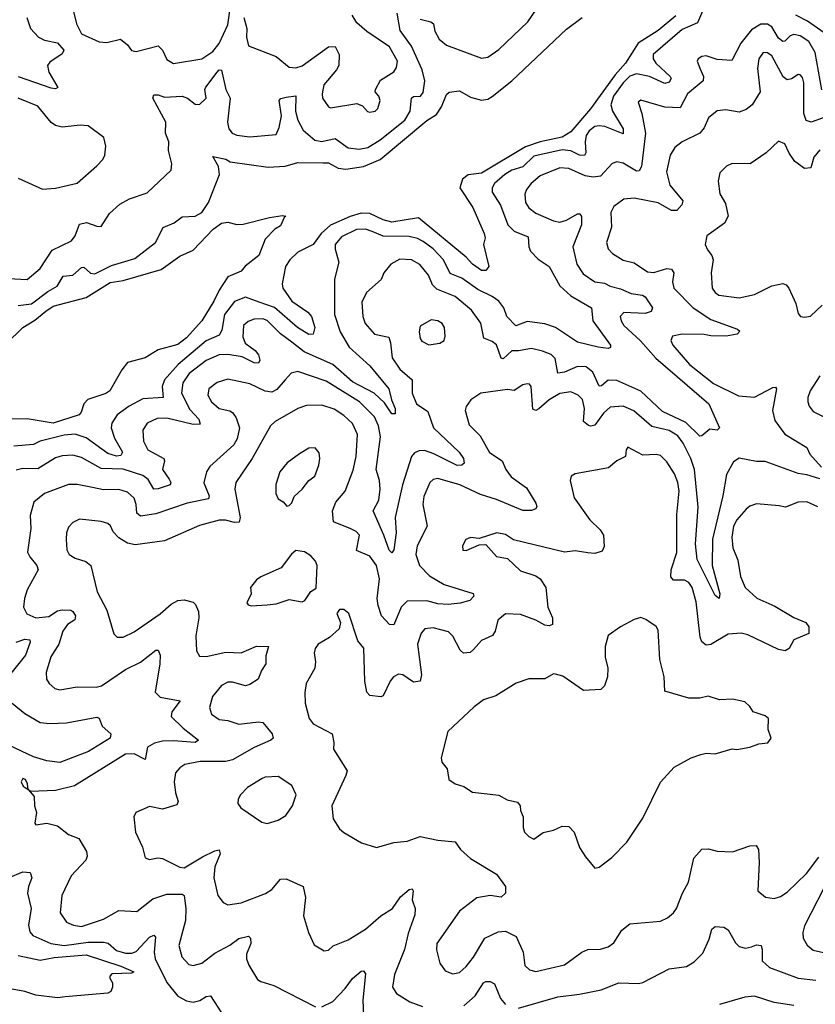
# Model space of a CAD drawing. Extents: x 1678759 to 1859541, y 384609 to 522867.
# Tile 328 of 466: x 1763411 to 1767054, y 507746 to 512255. Entities that reach past the tile are written whole.
import ezdxf

# ---------------------------------------------------------------- set-up
doc = ezdxf.new("R2010")
doc.units = 0

msp = doc.modelspace()

# ---------------------------------------------------------------- linework, layer by layer
at = {"layer": '0CON20XD'}
for points in [[(1766546.2, 512315), (1766515, 512239.5), (1766445, 512209.8), (1766312, 512095), (1766312.1, 512075), (1766323.8, 512055), (1766389.5, 511995), (1766394.5, 511985), (1766385, 511969.1), (1766365, 511962.9), (1766295, 511994.6), (1766235, 512007), (1766205, 511996), (1766174.1, 511965.9), (1766130.8, 511905), (1766118.4, 511865), (1766125.6, 511835), (1766173.7, 511755), (1766175, 511732.5), (1766090.6, 511765), (1766065, 511769.2), (1766045, 511765.2), (1766018.8, 511745), (1766005, 511724.4), (1765999.6, 511695), (1766002.8, 511645), (1765997.5, 511632.5), (1765975, 511633.6), (1765935, 511653.5), (1765895, 511659.4), (1765765, 511630), (1765715, 511581.6), (1765664.7, 511565.3), (1765631.9, 511545), (1765584.8, 511505.2), (1765574.7, 511485), (1765574.6, 511465), (1765613.1, 511405), (1765646.6, 511315), (1765675, 511286.6), (1765740, 511260), (1765742.3, 511215), (1765750, 511195), (1765785, 511157.5), (1765836.1, 511125), (1765884, 511036)], [(1763360.4, 511069.6), (1763445.2, 511064.8), (1763505.4, 511115), (1763560.4, 511199.6), (1763648.5, 511241.5), (1763665.4, 511265), (1763685, 511318.6), (1763716.6, 511326.6), (1763765, 511308.8), (1763785, 511307.5), (1763822.8, 511367.2), (1763870.2, 511409.8), (1763913.8, 511435), (1763995, 511461.9), (1764104.2, 511565.8), (1764107.1, 511595), (1764093.1, 511655), (1764094.3, 511695), (1764079.4, 511735), (1764080.7, 511785), (1764020.6, 511895), (1764025, 511910), (1764045, 511911.1), (1764075, 511900), (1764155, 511904.5), (1764180, 511895), (1764215, 511867.1), (1764235, 511865.7), (1764265.2, 511894.8), (1764259.3, 511935), (1764264, 511945), (1764315, 512014.6), (1764325, 512024.4), (1764335, 512024), (1764355.8, 511935), (1764374.2, 511895), (1764363.2, 511785), (1764368.9, 511755), (1764384.4, 511735), (1764405, 511725.4), (1764465, 511718.2), (1764585, 511728.6), (1764599.2, 511760.8), (1764609.6, 511815), (1764600, 511885), (1764606.6, 511893.4), (1764630.8, 511899.1), (1764675, 511906.7), (1764674, 511835), (1764684.5, 511794.5), (1764709.4, 511749.4), (1764762.8, 511702.8), (1764795, 511696.4), (1764855, 511710.4), (1764915, 511667.2), (1764965, 511662.1), (1765005, 511669.3), (1765061.1, 511705), (1765175.3, 511795), (1765199, 511835), (1765205.6, 511895), (1765215, 511902.7), (1765246.1, 511903.9), (1765258.9, 511921.1), (1765266.3, 511975), (1765253.4, 512025), (1765205, 512134.1), (1765153.3, 512205), (1765138.9, 512285)], [(1763403.8, 510946.2), (1763465, 510953.3), (1763539.5, 511010.5), (1763582.7, 511035), (1763610.1, 511079.9), (1763655, 511084.8), (1763695, 511119.6), (1763705, 511122.1), (1763735, 511094.6), (1763755, 511090.3), (1763831.2, 511128.8), (1763939, 511161), (1764033.1, 511235), (1764067.5, 511302.5), (1764118.1, 511325), (1764155, 511352.3), (1764215, 511354.7), (1764245, 511372.5), (1764275, 511417.5), (1764326.2, 511545), (1764321.9, 511581.9), (1764295, 511627.5), (1764355, 511615.7), (1764375, 511604.3), (1764548.7, 511578.7), (1764626.8, 511583.2), (1764685, 511600), (1764801.4, 511598.6), (1764825, 511598.4), (1764869.4, 511575), (1764905, 511569.4), (1764985, 511582.7), (1765062.2, 511615), (1765275, 511793.7), (1765319.7, 511820.3), (1765342.5, 511855), (1765365, 511912.5), (1765377.3, 511922.7), (1765425, 511928.2), (1765475, 511900.3), (1765525, 511886.8), (1765555, 511891.2), (1765575, 511902.5), (1765665.2, 511974.8), (1765915, 512211.4), (1765986.7, 512265)], [(1763443.5, 512265), (1763460.4, 512215), (1763496.9, 512175), (1763525, 512161.6), (1763585, 512149.1), (1763613.5, 512115), (1763605, 512098.1), (1763549.9, 512060.1), (1763538.4, 512045), (1763544.7, 512015), (1763585.4, 511944.6), (1763575, 511937.8), (1763555, 511940.8), (1763406.3, 511993.6)], [(1763653.8, 512303.8), (1763670.8, 512235), (1763695, 512189.5), (1763775, 512152.5), (1763809.5, 512149.5), (1763872.5, 512165), (1763905, 512140), (1763923.6, 512113.6), (1763945, 512108.6), (1764045, 512134.4), (1764065, 512115.8), (1764085, 512072.9), (1764115, 512053.6), (1764245, 512075.5), (1764295, 512108.4), (1764325.2, 512145), (1764365, 512231.5), (1764374.8, 512305.2)], [(1764437.3, 512265), (1764451.8, 512215), (1764449.5, 512175), (1764458.8, 512135), (1764585, 512085.7), (1764645, 512037.1), (1764675, 512034.6), (1764705, 512043.7), (1764825, 512130.4), (1764855, 512132.5), (1764874.5, 512095), (1764872, 512045), (1764862.1, 512025), (1764804.4, 511955.6), (1764795.6, 511915.6), (1764798.1, 511895), (1764825, 511856.2), (1764835, 511851.4), (1764955, 511870.6), (1764980.6, 511860.6), (1765004.4, 511834.4), (1765015, 511830.8), (1765038.8, 511835), (1765051.3, 511848.7), (1765061.4, 511885), (1765055.8, 511905), (1765038.8, 511925), (1765040, 511935), (1765062.7, 511977.3), (1765125, 512015.7), (1765136.2, 512035), (1765140.8, 512065), (1765105, 512130), (1765000.1, 512200.1), (1764955, 512240.6), (1764932.9, 512275)], [(1765245, 512256.7), (1765294, 512245), (1765305.7, 512235.7), (1765311.4, 512201.4), (1765331.2, 512165), (1765365, 512138.5), (1765525, 512078.1), (1765555, 512083.1), (1765605, 512118.1), (1765738.5, 512245), (1765777.7, 512302.3)], [(1766415, 512271.8), (1766334.6, 512205), (1766242.6, 512147.4), (1766185.3, 512055), (1766137.3, 512002.7), (1766025, 511845.7), (1765935, 511740.9), (1765895, 511716.5), (1765794.9, 511695.1), (1765727.4, 511672.6), (1765525, 511551.9), (1765465, 511543.6), (1765438, 511525), (1765426.7, 511485), (1765486.4, 511395), (1765538.1, 511275), (1765542.5, 511255), (1765534.3, 511225), (1765559.2, 511125), (1765545, 511106), (1765525, 511105.8), (1765484.5, 511135), (1765455, 511167.8)], [(1767094.2, 512195), (1767018.5, 512248.5), (1766965, 512275.2)], [(1767083.9, 511933.9), (1767053.3, 512105), (1767024.8, 512154.8), (1766985, 512180.8), (1766955, 512187.1), (1766939.5, 512180.5), (1766915, 512155.9), (1766905, 512154.7), (1766885, 512170.3), (1766855, 512221.2), (1766835, 512233.9), (1766805, 512234.2), (1766762.5, 512207.5), (1766712.8, 512147.2), (1766671.5, 512068.5), (1766605, 512072.2), (1766555, 512089.2), (1766535, 512086.2), (1766517.5, 512075), (1766513.5, 512065), (1766525, 512031.9), (1766542.5, 511995), (1766540.9, 511975), (1766468.4, 511915), (1766435, 511850.8), (1766365, 511854.6), (1766255, 511885.8), (1766243.1, 511876.9), (1766259.5, 511825), (1766276.7, 511735), (1766258.1, 511581.9), (1766247.3, 511562.7), (1766235, 511561.5), (1766175, 511596.9), (1766145, 511603.5), (1766124.1, 511595.9), (1766071.3, 511538.7), (1766037.1, 511532.9), (1766000.3, 511540.3), (1765925, 511573.6), (1765885, 511576.4), (1765795, 511539.7), (1765753.3, 511505), (1765732.2, 511477.8), (1765724.2, 511455), (1765726.9, 511416.9), (1765743, 511393), (1765775, 511368.9), (1765855, 511333.9), (1765885, 511327.2), (1765915, 511336), (1765965, 511365.4), (1765975.2, 511365.2), (1765983.2, 511353.2), (1765983.3, 511315), (1765944.6, 511215), (1765962.3, 511135), (1765991.3, 511091.3), (1766044.3, 511054.3), (1766088.7, 511048.7), (1766115, 511034.2), (1766162.6, 511022.6), (1766211.2, 511001.2), (1766263.6, 510993.6), (1766275.7, 510985.7), (1766308.9, 510935), (1766301.9, 510918.1), (1766275, 510909.7), (1766176.9, 510913.1), (1766161.1, 510895), (1766164.5, 510875), (1766177.1, 510855), (1766253.9, 510783.9), (1766323.3, 510705), (1766566.2, 510495), (1766615.6, 510385), (1766605, 510375.8), (1766570.4, 510379.6), (1766535, 510348.6), (1766525, 510347.8), (1766460.9, 510410.9), (1766355, 510461.1), (1766255, 510553.5), (1766145, 510602.2), (1766105, 510604.6), (1766075, 510577.3), (1766065, 510576.2), (1766035, 510640.9), (1766004.7, 510664.7), (1765965, 510666.8), (1765905, 510641), (1765875.5, 510635.5), (1765862.9, 510702.9), (1765845, 510720.9), (1765805, 510736.9), (1765755, 510748.7), (1765695, 510738), (1765665, 510738.8), (1765625, 510702.1), (1765615.4, 510705.4), (1765595, 510765.6), (1765575, 510781.8), (1765535.9, 510795.9), (1765522, 510865), (1765480, 510925), (1765405, 510987.5), (1765321.2, 511021.2), (1765301, 511041), (1765282.7, 511085), (1765243.4, 511133.4), (1765205, 511155.3), (1765152.4, 511157.6), (1765110.5, 511135), (1765078.9, 511095), (1765066.9, 511065), (1764998.9, 511005), (1764978.3, 510961.7), (1764982.7, 510895), (1764993.3, 510863.2), (1765035.7, 510815), (1765100.8, 510800.8), (1765109.7, 510775), (1765116.7, 510706.7), (1765151.2, 510655), (1765208.1, 510605), (1765208.8, 510545), (1765228.2, 510495), (1765280.3, 510460.3), (1765305.4, 510385), (1765423.8, 510275), (1765443.8, 510245), (1765445.8, 510224.2), (1765435, 510214.7), (1765415, 510213.8), (1765307.1, 510267.1), (1765265, 510281.6), (1765240.9, 510280.9), (1765218.5, 510271.5), (1765205, 510254.4), (1765163.9, 510125), (1765130.4, 509975), (1765135.3, 509904.7), (1765125, 509827.5), (1765115, 509813.8), (1765103.1, 509825), (1765079.1, 509895), (1765029.1, 510005), (1765055.9, 510054.1), (1765061.9, 510105), (1765058.3, 510145), (1765043.5, 510195), (1765062.7, 510345), (1765053.9, 510395), (1765036.4, 510436.4), (1764967.2, 510505), (1764815, 510598.8), (1764685, 510643.3), (1764654.7, 510635.3), (1764626.2, 510605), (1764589, 510561), (1764565, 510548.8), (1764535, 510553.8), (1764465, 510586.7), (1764365, 510608.5), (1764315, 510593.6), (1764277.8, 510565), (1764272.7, 510535), (1764289.1, 510505), (1764324.3, 510475), (1764373.9, 510463.9), (1764385.9, 510455.9), (1764401.9, 510431.9), (1764417.7, 510385), (1764407.1, 510335), (1764392.2, 510307.8), (1764281.3, 510208.7), (1764265.9, 510184.1), (1764253.9, 510133.9), (1764279.1, 510075), (1764275, 510061.2), (1764178.6, 510041.4), (1764035, 509991.8), (1763965, 509981.2), (1763946.9, 509995), (1763944.2, 510035), (1763935, 510063.1), (1763905, 510091.1), (1763865, 510102.9), (1763795, 510102.4), (1763745, 510112.2), (1763675, 510126.9), (1763635, 510125.5), (1763525, 510084.5), (1763475.6, 510045), (1763458.5, 509985), (1763461.8, 509925), (1763446.9, 509816.9), (1763457.1, 509795), (1763490, 509755), (1763495.5, 509735), (1763446.1, 509643.9), (1763432.9, 509605), (1763429.3, 509565), (1763443.9, 509533.9), (1763485, 509515.3), (1763545, 509521.1), (1763585, 509547.2), (1763605, 509552.3), (1763645, 509550.8), (1763655.2, 509545.2), (1763667.1, 509525), (1763663.7, 509506.4), (1763630.7, 509485), (1763608.1, 509455), (1763590.9, 509395), (1763553.6, 509336.4), (1763532.5, 509265), (1763534.3, 509235), (1763546, 509215), (1763572.6, 509192.6), (1763595.6, 509185.6), (1763675, 509200), (1763761.1, 509198.9), (1763785.9, 509204.1), (1763895, 509279.7), (1763965, 509312.9), (1764035, 509366.9), (1764045, 509367.5), (1764054.4, 509344.4), (1764053.2, 509305), (1764031.5, 509175), (1764055, 509152.9), (1764145.7, 509135.7), (1764108.1, 509085), (1764104.6, 509064.6), (1764160.1, 509010.1), (1764230, 508955), (1764215, 508944.2), (1764115, 508952), (1764065, 508950.9), (1764028, 508942), (1763996.9, 508923.1), (1763985, 508867.1), (1763935, 508892.8), (1763895, 508891.1), (1763662.8, 508747.2), (1763574.5, 508724.5), (1763460, 508720), (1763450, 508730), (1763447.5, 508755), (1763437.5, 508775), (1763425, 508780), (1763417.5, 508765), (1763427.5, 508745), (1763450, 508730), (1763477, 508697), (1763479.2, 508655), (1763488.6, 508625), (1763480, 508575), (1763485, 508567.5), (1763535, 508575.7), (1763585, 508562.9), (1763634.2, 508524.2), (1763682, 508505), (1763716.9, 508445), (1763720, 508425), (1763713.7, 508406.3), (1763646.5, 508335), (1763603.8, 508245), (1763596.7, 508165), (1763625, 508122.2), (1763657.8, 508107.8), (1763695, 508102.9), (1763795, 508136.2), (1763865, 508176.2), (1763948.3, 508171.7), (1764020.5, 508229.5), (1764085, 508250.3), (1764155, 508250), (1764164.7, 508244.7), (1764172.2, 508185), (1764170.3, 508129.7), (1764140.4, 508015), (1764153.3, 507963.3), (1764185, 507928.6), (1764205, 507924.3), (1764245, 507934.5), (1764305, 507980.7), (1764373.7, 508016.3), (1764415, 508047.5), (1764458.3, 508058.3), (1764468.3, 508048.3), (1764470, 508025), (1764450, 507975), (1764449.2, 507955), (1764460, 507925), (1764500.2, 507860.2), (1764515, 507850), (1764575, 507831.5), (1764765, 507734.4)], [(1767095, 511806.4), (1767035, 511784.7), (1767012.4, 511792.4), (1767002.1, 511825), (1767001.3, 511965), (1766995, 511989.2), (1766985, 512001.4), (1766975, 512004.3), (1766945, 511984.4), (1766925, 511978.9), (1766907, 511993), (1766855, 512088.4), (1766835, 512103.2), (1766815, 512104.4), (1766795.4, 512075), (1766789.4, 512030.6), (1766801.1, 511925), (1766765, 511864.5), (1766737.3, 511842.7), (1766705, 511830.5), (1766645, 511842.2), (1766605, 511837.8), (1766565.6, 511805), (1766545, 511760), (1766525, 511735.7), (1766444, 511696), (1766410.3, 511669.7), (1766390, 511635), (1766372.2, 511557.8), (1766387.3, 511497.3), (1766447.3, 511425), (1766442.9, 511407.1), (1766419.3, 511380.7), (1766395, 511381.2), (1766335, 511415.9), (1766225, 511437.9), (1766177.9, 511432.1), (1766131.5, 511398.5), (1766118.6, 511371.4), (1766121.1, 511305), (1766097.5, 511235), (1766105, 511206), (1766125, 511184.4), (1766175, 511153.1), (1766225, 511140.9), (1766285, 511099.6), (1766315, 511096.5), (1766375, 511115.3), (1766395, 511112.7), (1766405.9, 511095), (1766400, 511055), (1766406.5, 511025), (1766495.4, 510935), (1766575, 510881.6), (1766698, 510838), (1766708.6, 510828.6), (1766696, 510815), (1766645.2, 510804.8), (1766575, 510806.5), (1766545, 510813.8), (1766445, 510814), (1766400.8, 510805), (1766392.7, 510785), (1766401.8, 510765), (1766478.2, 510675), (1766588.6, 510588.6), (1766702.9, 510532.9), (1766775, 510526), (1766859.1, 510570.9), (1766872.5, 510572.5), (1766877.1, 510565), (1766857.6, 510465), (1766869.1, 510419.1), (1766915, 510356.8), (1767015, 510296.2), (1767028.9, 510265), (1767083.1, 510205)], [(1763515, 511478.6), (1763575, 511483.1), (1763673.7, 511506.3), (1763765, 511585.8), (1763792, 511615), (1763800.8, 511635), (1763806.2, 511675), (1763796.7, 511715), (1763725, 511768.9), (1763688.7, 511771.3), (1763605, 511762.2), (1763575, 511770), (1763555, 511784), (1763495, 511859.2), (1763405, 511895.8)], [(1767075, 511658.8), (1767046.7, 511625), (1767033.9, 511576.1), (1767005, 511572.9), (1766960.6, 511605), (1766934, 511644), (1766915, 511685.8), (1766885, 511698.8), (1766829.4, 511645), (1766755.5, 511594.5), (1766673.8, 511596.2), (1766646.7, 511583.3), (1766616.9, 511553.1), (1766609.1, 511515), (1766617, 511457), (1766643, 511413), (1766655.6, 511355), (1766637.7, 511322.3), (1766558, 511265), (1766549.2, 511225), (1766560.3, 511200.3), (1766580, 511175), (1766587.1, 511155), (1766577.5, 511095), (1766582.5, 511025), (1766594.8, 511004.8), (1766612.6, 510992.6), (1766705, 510981.1), (1766775, 510996.7), (1766855, 511036.4), (1766905, 511046.7), (1766920.3, 511040.3), (1766932.9, 511025), (1766964.4, 510955), (1766975, 510910), (1766986.7, 510895), (1767005, 510891.9), (1767032.6, 510897.4), (1767085, 510946.9)], [(1763405, 511529.2), (1763515, 511478.6)], [(1765455, 511167.8), (1765237.3, 511347.3), (1765115, 511327.8), (1765075, 511337.8), (1765015, 511367.6), (1764975, 511369.3), (1764925, 511354.1), (1764835, 511313), (1764791.7, 511275), (1764755.4, 511225), (1764685, 511189.7), (1764648.6, 511155), (1764628.2, 511125), (1764612.5, 511045), (1764615.5, 511025), (1764657.5, 510965), (1764730.5, 510915), (1764747.9, 510895), (1764761.9, 510845), (1764755.6, 510814.4), (1764735, 510813.3), (1764682.7, 510845), (1764577.4, 510937.4), (1764508.3, 510961.7), (1764445, 510984.2), (1764395, 510964.1), (1764349.6, 510905), (1764336.3, 510833.7), (1764325, 510809.6), (1764265, 510784.3), (1764137, 510675), (1764074, 510605), (1764064.3, 510575.7), (1764067.5, 510525), (1763975, 510518.4), (1763912.1, 510485), (1763857.7, 510445), (1763833.4, 510406.6), (1763830.3, 510385), (1763845, 510339.1), (1763882, 510275), (1763875, 510259.2), (1763855, 510256.6), (1763815, 510268.5), (1763715, 510340), (1763665, 510357.3), (1763615, 510352.3), (1763505.2, 510324.8), (1763475, 510310), (1763385, 510301.6)], [(1763349.6, 510770.4), (1763425, 510845.3), (1763480.8, 510879.2), (1763530.4, 510919.6), (1763565, 510942.8), (1763715, 510982.5), (1763825, 511051.4), (1763885, 511060.9), (1764058.7, 511111.3), (1764145, 511172), (1764205, 511198.8), (1764297.5, 511295), (1764335, 511323.3), (1764365, 511327.5), (1764405, 511317.5), (1764435, 511318), (1764555, 511348.8), (1764615, 511357.5), (1764630, 511355), (1764621.7, 511348.3), (1764605, 511310), (1764580, 511295), (1764535, 511250), (1764506.7, 511175), (1764444.3, 511125.7), (1764425, 511102.5), (1764365, 511077.8), (1764323.8, 511016.2), (1764300.3, 510965), (1764244.6, 510875), (1764175, 510798.4), (1764135, 510767.9), (1764045, 510742.5), (1763985, 510705.7), (1763905.5, 510684.5), (1763879.1, 510650.9), (1763824.5, 510555.5), (1763806.4, 510543.6), (1763723.1, 510515), (1763705.6, 510495), (1763693.1, 510456.9), (1763683.3, 510445), (1763565, 510407.3), (1763445, 510426.2), (1763375, 510425.7)], [(1765884, 511036), (1765935, 510989.5), (1766029.2, 510935), (1766035.7, 510875), (1766115.6, 510765), (1766117, 510753), (1766105, 510749.4), (1766060, 510755), (1765965, 510777.9), (1765865, 510844.7), (1765815, 510861.2), (1765735, 510872.2), (1765683, 510853), (1765642.4, 510895), (1765628.6, 510935), (1765604.7, 510965), (1765575, 510986.7), (1765508.7, 511018.7), (1765435, 511071.8), (1765382.8, 511092.8), (1765351.2, 511155), (1765304.7, 511205), (1765259.2, 511239.2), (1765233, 511253), (1765195, 511261.9), (1765075, 511263.8), (1765024.8, 511284.8), (1764995, 511294.7), (1764953.6, 511293.6), (1764885, 511260.3), (1764855.4, 511225), (1764855.5, 511204.5), (1764872.1, 511145), (1764852.9, 511067.1), (1764852.4, 510905), (1764879.2, 510825), (1764919.7, 510755), (1765015, 510670), (1765101.3, 510565), (1765113.6, 510513.6), (1765130.9, 510475), (1765129.7, 510450.3), (1765115, 510449.4), (1765080.9, 510500.9), (1765035, 510544.3), (1764935, 510596.4), (1764845, 510675.7), (1764714.1, 510734.1), (1764657.9, 510777.9), (1764606.1, 510816.1), (1764545, 510876.5), (1764525, 510884.1), (1764485, 510884), (1764457.3, 510872.7), (1764436.5, 510855), (1764432.8, 510802.8), (1764443.8, 510773.8), (1764490.1, 510740.1), (1764505, 510720), (1764510.5, 510695), (1764505, 510681.2), (1764485, 510683.8), (1764430.2, 510710.2), (1764365, 510721.1), (1764325, 510720.3), (1764265, 510694.8), (1764186.9, 510635), (1764157.9, 510592.1), (1764151.7, 510545), (1764189.5, 510469.5), (1764232.1, 510425), (1764237, 510403), (1764205, 510401.4), (1764085, 510429.7), (1764041.3, 510428.7), (1763995, 510407.5), (1763974.7, 510375.3), (1763978.8, 510325), (1763998.5, 510285), (1764071.5, 510245), (1764074.5, 510235), (1764065.4, 510195), (1764095, 510150.5), (1764103.6, 510135), (1764100, 510125), (1764045, 510105.9), (1764025.3, 510105.3), (1763998.9, 510148.9), (1763975, 510167.5), (1763885, 510196), (1763785, 510199), (1763695, 510249.7), (1763655, 510260.7), (1763605, 510257.6), (1763575, 510248.6), (1763495, 510197.4), (1763425, 510198.8), (1763395, 510191.9)], [(1765285, 510766), (1765335, 510773.8), (1765354.1, 510785.9), (1765360, 510805), (1765355.6, 510845), (1765345, 510862.9), (1765325, 510875.6), (1765295, 510880.6), (1765245, 510851.2), (1765240, 510825), (1765244.2, 510795), (1765252.6, 510782.6), (1765285, 510766)], [(1767075.5, 510624.5), (1767030, 510555), (1767020, 510525), (1767020.6, 510505), (1767026, 510485), (1767045, 510460), (1767105, 510429.4)], [(1767075, 510152.2), (1767015, 510170.9), (1766975, 510176.2), (1766825, 510231.2), (1766785, 510230.9), (1766705, 510246.4), (1766679.8, 510230.2), (1766647.9, 510172.1), (1766631, 510075), (1766583.8, 509876.2), (1766582.3, 509755), (1766616.9, 509625), (1766613.8, 509603.8), (1766595, 509617.5), (1766513.2, 509783.2), (1766506.2, 509855), (1766518.1, 510021.9), (1766500.3, 510195), (1766484, 510245), (1766449.3, 510315), (1766425, 510348.8), (1766385, 510373.5), (1766305, 510392.4), (1766223.5, 510463.5), (1766175, 510485.3), (1766115, 510480), (1766085, 510453.1), (1766045, 510398.7), (1766026.5, 510393.5), (1766015, 510397.1), (1765992.8, 510415), (1765997.8, 510475), (1765987.7, 510515), (1765968.6, 510535), (1765935, 510550.7), (1765885, 510543.2), (1765836.1, 510513.9), (1765787.7, 510472.3), (1765775, 510464.4), (1765760.5, 510470.5), (1765752.5, 510575), (1765745, 510585.8), (1765735, 510587.5), (1765715, 510582.5), (1765675, 510556.7), (1765645, 510561.1), (1765523.3, 510545), (1765476.4, 510513.6), (1765455, 510483.8), (1765450.4, 510465), (1765469.3, 510399.3), (1765519.6, 510349.6), (1765562.3, 510272.3), (1765620.9, 510235), (1765637.7, 510195), (1765661.3, 510161.3), (1765731.5, 510111.5), (1765775, 510041.2), (1765778.6, 510025), (1765773.8, 510015), (1765755, 510007.5), (1765715, 510007.1), (1765595, 510058.3), (1765520.5, 510080.5), (1765426.9, 510125), (1765325, 510153.1), (1765305, 510149.6), (1765288.5, 510135), (1765261.9, 510071.9), (1765256.9, 510035), (1765277.1, 509935), (1765230.9, 509845), (1765225.3, 509805), (1765241.6, 509755), (1765287.5, 509707.5), (1765355, 509668.2), (1765487.6, 509627.6), (1765490, 509615), (1765472.5, 509595), (1765427.7, 509582.3), (1765373.8, 509576.2), (1765325, 509580), (1765275, 509593.6), (1765185, 509591.9), (1765158.2, 509565), (1765125, 509484.2), (1765105, 509485.6), (1765068, 509525), (1765052, 509572), (1765048.6, 509605), (1765059, 509695), (1765044.2, 509755), (1765015, 509798.7), (1764953.7, 509823.6), (1764967.1, 509895), (1764951.6, 509911.6), (1764926.8, 509923.2), (1764847.8, 509955), (1764843.6, 510006.4), (1764859.2, 510045), (1764901.1, 510095), (1764938.3, 510191.7), (1764952.2, 510255), (1764957.3, 510355), (1764934.6, 510405), (1764895, 510442.3), (1764851.8, 510471.8), (1764795, 510489.1), (1764725, 510487.3), (1764685, 510473.8), (1764580.6, 510415), (1764559.6, 510395), (1764475, 510245.5), (1764400.4, 510135), (1764396.2, 510105), (1764420, 509975), (1764415.5, 509954.5), (1764395, 509952.3), (1764353, 509963), (1764325, 509962.9), (1764235, 509939.1), (1764075, 509868.8), (1763940.6, 509850.6), (1763905, 509856.9), (1763865, 509881.4), (1763838.9, 509908.9), (1763827, 509937), (1763815, 509947.1), (1763785, 509956.9), (1763685, 509967.1), (1763655, 509952.5), (1763635, 509931.2), (1763625.6, 509905), (1763624.5, 509875.5), (1763626.6, 509826.6), (1763637.5, 509805), (1763665, 509788.6), (1763713.6, 509773.6), (1763737.5, 509755), (1763765.6, 509635), (1763810.9, 509550.9), (1763842.4, 509442.4), (1763856.9, 509426.9), (1763885, 509426.7), (1763935, 509451.5), (1764055, 509534.6), (1764105, 509577.9), (1764135, 509594.4), (1764165, 509598.6), (1764205, 509588), (1764216.4, 509576.4), (1764230, 509545), (1764232.1, 509515), (1764217.1, 509432.9), (1764220.5, 509365), (1764235, 509340.6), (1764265, 509339.2), (1764355, 509358.1), (1764425, 509355.3), (1764495, 509385.4), (1764550, 509385), (1764538.3, 509341.7), (1764538.6, 509305), (1764518.1, 509275), (1764503.1, 509235), (1764465, 509210), (1764445, 509204.5), (1764385, 509221.5), (1764365, 509220.5), (1764335, 509205.5), (1764294.5, 509155), (1764280, 509105), (1764290, 509075), (1764325, 509050), (1764365, 509045.6), (1764415, 509028.5), (1764505, 509040), (1764525, 509036.5), (1764566.5, 508985), (1764571.4, 508965), (1764561.2, 508955), (1764485, 508922.2), (1764385, 508865.9), (1764355, 508858.4), (1764237.8, 508857.8), (1764166.6, 508843.4), (1764145, 508829.4), (1764125, 508805.8), (1764118.4, 508765), (1764124.7, 508715), (1764137.5, 508675), (1764130.4, 508659.6), (1764065, 508639.6), (1764005, 508651.2), (1763943.3, 508625), (1763934.3, 508605), (1763940.8, 508535), (1763972.9, 508465), (1763985, 508417.5), (1764005, 508408.8), (1764043, 508417), (1764065, 508414.4), (1764145, 508373.6), (1764165, 508371.1), (1764248.4, 508421.6), (1764305, 508449.5), (1764325, 508453.1), (1764329.7, 508435), (1764305.3, 508375), (1764300, 508325), (1764319.2, 508245), (1764342.4, 508212.4), (1764365, 508200.8), (1764425, 508210.9), (1764536.6, 508253.4), (1764565, 508272.2), (1764605, 508319.4), (1764630.9, 508320.9), (1764709.4, 508285), (1764720, 508235), (1764711.2, 508151.2), (1764732.9, 508075), (1764758.9, 508018.9), (1764805, 507991.4), (1764825, 507994), (1764846.3, 508013.7), (1764915, 508041.4), (1764995, 508089.5), (1765065, 508151.5), (1765117.5, 508185), (1765155, 508238.6), (1765195, 508272.5), (1765208, 508275), (1765212.9, 508265), (1765208.6, 508225), (1765221.9, 508185), (1765221.2, 508155), (1765189.6, 508070.4), (1765173.3, 507996.8), (1765126.7, 507883.3), (1765118.5, 507825), (1765135.8, 507795), (1765196.9, 507756.9), (1765255, 507735.4)], [(1764635, 510027.5), (1764645, 510030), (1764657.7, 510042.3), (1764668.3, 510071.7), (1764705, 510104.2), (1764735, 510144), (1764762, 510165), (1764781.4, 510215), (1764785.9, 510245.9), (1764781.7, 510271.7), (1764764, 510294), (1764735, 510292.9), (1764692.8, 510267.2), (1764635.7, 510225), (1764602.2, 510185), (1764583.6, 510126.4), (1764584.4, 510084.4), (1764595, 510060), (1764617.5, 510047.5), (1764635, 510027.5)], [(1767065, 510023.5), (1767015, 510046.5), (1766975, 510045.8), (1766917.7, 510022.3), (1766888.1, 510028.1), (1766785, 510037.3), (1766755, 510026.7), (1766736.9, 510013.1), (1766694.6, 509965), (1766679.3, 509935), (1766671.3, 509885), (1766676.7, 509836.7), (1766699.8, 509779.8), (1766711.8, 509705), (1766732.2, 509655), (1766785.9, 509605.9), (1766869, 509569), (1766955, 509517.3), (1767010.8, 509495), (1767024.5, 509475), (1767025, 509444), (1766955.5, 509414.5), (1766934, 509375), (1766915.7, 509364.3), (1766885, 509370), (1766745, 509437.2), (1766715, 509445.3), (1766655, 509441.1), (1766575, 509393.1), (1766555, 509390.6), (1766535.2, 509405.2), (1766527.5, 509427.5), (1766509, 509589), (1766489.7, 509655), (1766475, 509676.8), (1766455, 509688.4), (1766405, 509688.8), (1766392.9, 509702.9), (1766394.2, 509735.8), (1766420, 509815), (1766420.7, 509989.3), (1766430.3, 510095), (1766424.7, 510135), (1766408.7, 510175), (1766375, 510229.4), (1766345, 510258.5), (1766325, 510263.5), (1766265, 510260.8), (1766195, 510297.1), (1766187.5, 510285), (1766185, 510254), (1766145, 510234.2), (1766107, 510203), (1765954.3, 510175.7), (1765936.2, 510165), (1765931.4, 510145), (1765950, 510065), (1766021.9, 509965), (1766068.4, 509918.4), (1766083.7, 509893.7), (1766087.6, 509842.4), (1766078.9, 509821.1), (1766045, 509810), (1766013.1, 509813.1), (1765955, 509823.1), (1765905, 509816.7), (1765672.5, 509872.5), (1765635, 509896.9), (1765595.5, 509905.5), (1765515, 509878.8), (1765475, 509884), (1765453.8, 509875), (1765438.8, 509845), (1765440, 509825), (1765455, 509824.2), (1765515, 509850), (1765545, 509851.2), (1765595, 509796.2), (1765645, 509786.7), (1765705, 509731.4), (1765775, 509708), (1765795, 509694), (1765820.8, 509655), (1765829.5, 509565), (1765851.5, 509515), (1765850.8, 509485), (1765835, 509478.5), (1765815, 509482.2), (1765775, 509505.4), (1765705, 509531.6), (1765635, 509533.8), (1765600.5, 509505), (1765588.5, 509455), (1765575.8, 509434.2), (1765525, 509411.9), (1765489.1, 509370.9), (1765473.7, 509356.3), (1765443.9, 509353.9), (1765428.3, 509368.3), (1765395, 509432.5), (1765375, 509451.4), (1765305, 509470), (1765266.7, 509465), (1765250, 509445), (1765233.1, 509395), (1765250.5, 509255), (1765245, 509226.2), (1765215, 509221.4), (1765165, 509254.4), (1765145, 509257.5), (1765122.9, 509245), (1765107.1, 509225), (1765075, 509158), (1765065, 509154), (1765015, 509160), (1765000, 509175), (1764991.4, 509225), (1764986.2, 509376.2), (1764959.7, 509409.7), (1764918, 509535), (1764895, 509553.8), (1764875, 509553.3), (1764863.8, 509536.2), (1764880, 509495), (1764874, 509465), (1764830, 509425), (1764778, 509395), (1764764.3, 509375), (1764759.2, 509355), (1764765.7, 509315), (1764762.9, 509285), (1764722.5, 509215), (1764716.7, 509173.3), (1764718.1, 509125), (1764737.1, 509055), (1764755, 509030.8), (1764841.2, 508985), (1764850, 508945), (1764848, 508915), (1764910, 508815), (1764905, 508793.3), (1764840.6, 508655), (1764846, 508595), (1764875, 508550), (1764895, 508532), (1764975.8, 508485.8), (1765045, 508463.8), (1765125, 508487.5), (1765185, 508492.5), (1765245, 508514.4), (1765325, 508497.5), (1765405, 508490), (1765430, 508455), (1765475, 508413.3), (1765595, 508342.5), (1765635.7, 508285), (1765636, 508255), (1765615, 508236), (1765565, 508244.6), (1765505, 508233.3), (1765425, 508172), (1765321.8, 508025), (1765319.1, 507995), (1765334.4, 507935), (1765359.5, 507899.5), (1765395, 507885.8), (1765425, 507891.9), (1765455, 507918.9), (1765488.3, 507961.7), (1765541.1, 508048.9), (1765602.2, 508077.8), (1765635, 508080.5), (1765685, 508055.8), (1765716.7, 507985), (1765724.5, 507924.5), (1765745, 507904.2), (1765775, 507895.6), (1765905, 507926.7), (1765985, 507984.4), (1766012.8, 507997.2), (1766071.1, 507998.9), (1766105, 508008.9), (1766131.7, 508028.3), (1766167.5, 508085), (1766205, 508114), (1766345, 508126.5), (1766377.4, 508142.6), (1766405, 508164.3), (1766418.1, 508185), (1766445.3, 508254.7), (1766473.8, 508305), (1766498, 508415), (1766534.2, 508455.8), (1766565, 508458.6), (1766605, 508447.5), (1766675, 508443.8), (1766755, 508471.2), (1766783.6, 508473.6), (1766793.8, 508455), (1766797.3, 508395), (1766790.8, 508265), (1766826.4, 508236.4), (1766865, 508230.5), (1766895, 508239.1), (1766925, 508259.5), (1767013.8, 508345), (1767070.2, 508419.8)], [(1764470.5, 509570.5), (1764545, 509574.5), (1764585, 509579.5), (1764645, 509599.2), (1764705, 509588.8), (1764716.2, 509595), (1764743.6, 509636.4), (1764768.9, 509651.1), (1764773.3, 509755), (1764765.4, 509775.4), (1764745, 509799.2), (1764715, 509818), (1764675, 509823.3), (1764655, 509806.7), (1764608.8, 509745), (1764515, 509704.2), (1764495, 509690), (1764468, 509655), (1764471.2, 509625), (1764451.2, 509585), (1764457.5, 509575), (1764470.5, 509570.5)], [(1766045, 508370), (1766065, 508374), (1766122, 508418), (1766191.3, 508488.7), (1766265, 508598.8), (1766345, 508763.8), (1766408.3, 508831.7), (1766485, 508874.2), (1766529.5, 508890.5), (1766555, 508896.2), (1766595, 508892.9), (1766674, 508916), (1766695, 508913.1), (1766755, 508922.9), (1766795, 508938.8), (1766836.8, 508943.2), (1766852.5, 508965), (1766837.5, 509005), (1766840, 509055), (1766825, 509067.5), (1766770, 509085), (1766755, 509110), (1766731.7, 509131.7), (1766675, 509143.3), (1766615, 509140), (1766563.6, 509156.4), (1766525, 509147.5), (1766475, 509147.5), (1766365, 509180), (1766361.4, 509245), (1766341.9, 509325), (1766335, 509460), (1766325, 509476.2), (1766278.6, 509508.6), (1766255, 509517.5), (1766225, 509508), (1766162.5, 509475), (1766105.9, 509434.1), (1766092, 509385), (1766092, 509335), (1766104.4, 509285), (1766102.9, 509245), (1766088.1, 509205), (1766072.5, 509187.5), (1765992.7, 509182.7), (1765898.3, 509248.3), (1765865, 509258), (1765855, 509258.8), (1765815, 509235.8), (1765743, 509237), (1765685, 509216), (1765591.7, 509158.3), (1765535, 509140.8), (1765491.4, 509108.6), (1765371.4, 508995), (1765340.8, 508875), (1765344.4, 508854.4), (1765368.8, 508825), (1765376.7, 508775), (1765405.8, 508755.8), (1765445, 508744), (1765485, 508717.5), (1765605, 508703.3), (1765642.5, 508682.5), (1765691.2, 508671.2), (1765702, 508655), (1765703.8, 508633.8), (1765716.7, 508605), (1765716.7, 508555), (1765723.3, 508535), (1765742.5, 508515), (1765765, 508502.5), (1765807.7, 508532.3), (1765855, 508542.9), (1765895, 508561.4), (1765925, 508560), (1765950, 508535), (1765974.4, 508464.4), (1766001.2, 508421.2), (1766045, 508370)], [(1763395, 509404.6), (1763435, 509417.5), (1763457.1, 509415), (1763459.1, 509405), (1763437.9, 509345), (1763358.2, 509245)], [(1763376.7, 509125), (1763435, 509076.9), (1763505, 509036.8), (1763548.8, 509031.2), (1763625, 509034.3), (1763765, 509061.4), (1763775.8, 509055.8), (1763789.1, 509019.1), (1763829.2, 508985), (1763825, 508964.4), (1763725.8, 508904.2), (1763595, 508852.9), (1763535, 508861.3), (1763475, 508878.8), (1763335.4, 508945)], [(1764545, 508574.2), (1764595, 508588.6), (1764629.8, 508610.2), (1764660, 508655), (1764676.7, 508705), (1764657.6, 508747.6), (1764595, 508788.6), (1764535, 508785.6), (1764520.7, 508779.3), (1764455, 508739.2), (1764422, 508705), (1764412, 508685), (1764410, 508665), (1764423.8, 508645), (1764520.3, 508580.3), (1764545, 508574.2)], [(1763360, 508325), (1763425, 508353.2), (1763459.4, 508349.4), (1763466.2, 508325), (1763451.2, 508285), (1763447.2, 508255), (1763463.8, 508185), (1763452.3, 508107.7), (1763458.1, 508078.1), (1763471.3, 508061.3), (1763554, 508024), (1763615, 508014.8), (1763725, 508030.6), (1763795, 508030.8), (1763815.6, 508025.6), (1763855, 507991.9), (1763895, 507980.2), (1763925, 507980.2), (1763945, 507987.1), (1764005, 508053.2), (1764025, 508062.5), (1764033.8, 508053.8), (1764026.3, 507985), (1764031.6, 507955), (1764085, 507845.4), (1764135, 507782.8), (1764175, 507762.5), (1764205, 507755.3), (1764236.6, 507763.4), (1764265, 507782.2), (1764285, 507784.2), (1764348.9, 507685)], [(1767122.1, 508335), (1767004.5, 508105), (1766996.7, 508075), (1766998.9, 508048.9), (1767016.6, 508016.6), (1767045, 507994.4), (1767125.4, 507975.4)], [(1765695, 507728.7), (1765875, 507780.5), (1765975, 507792.8), (1766072.9, 507812.9), (1766155, 507843.9), (1766245, 507841.1), (1766264.5, 507845.5), (1766385, 507909.2), (1766465, 507918.6), (1766499.9, 507940.1), (1766539.1, 507980.9), (1766568.8, 508045), (1766580.3, 508089.7), (1766595, 508101.8), (1766635, 508099.5), (1766655, 508087.8), (1766688.3, 508028.3), (1766705, 508010), (1766735, 508003.2), (1766761.2, 508008.8), (1766785, 508017.9), (1766805.5, 508015.5), (1766811.5, 507995), (1766811.4, 507945), (1766844.7, 507914.7), (1766975, 507866.4), (1767056.2, 507856.2)], [(1763405, 507969), (1763505, 507948.4), (1763569.7, 507960.3), (1763715, 507973), (1763875, 507921.4), (1763933.8, 507895), (1763925, 507888), (1763833.3, 507885), (1763823.3, 507875), (1763823.3, 507865), (1763836.7, 507845), (1763836.2, 507825), (1763828.8, 507805), (1763815, 507797.5), (1763619.6, 507779.6), (1763584.7, 507775.3), (1763485, 507787.5), (1763434.6, 507804.6), (1763377.1, 507815)], [(1764795, 507734.4), (1764845, 507759.6), (1764902.1, 507817.9), (1764935, 507864.6), (1764975, 507897.5), (1764985, 507899.2), (1764994.2, 507885), (1764982.4, 507765), (1764985.4, 507695.4)], [(1765445, 507739.7), (1765496.2, 507785), (1765534.6, 507845), (1765545, 507850.9), (1765565, 507850.5), (1765585, 507840), (1765612.5, 507772.5), (1765635, 507745.4)], [(1766955, 507741), (1766865.5, 507755), (1766775, 507783.3), (1766732, 507778), (1766615, 507744.5)]]:
    msp.add_lwpolyline(points, dxfattribs=at)

doc.saveas('drawing.dxf')
